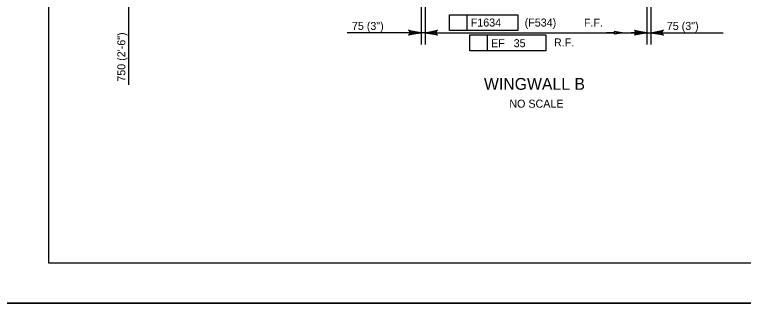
# Model space of a CAD drawing. Extents: x 638340 to 640241, y 295465 to 298435.
# Drawn here: x 639303.6 to 639576.7, y 297838.7 to 297949.6 of the extents above; entities that cross this region are included whole.
import ezdxf

# ---------------------------------------------------------------- set-up
doc = ezdxf.new("R2010")
doc.units = 0
for name, color, linetype in [('2', 7, 'Continuous'), ('3', 7, 'Continuous'), ('4', 7, 'Continuous'), ('PLT-BNDY', 7, 'Continuous')]:
    doc.layers.add(name, color=color, linetype=linetype)

msp = doc.modelspace()

# ---------------------------------------------------------------- linework, layer by layer
at = {"layer": '2'}
for p, q in [((639316.46, 297856.46), (639316.46, 298420.46)), ((640102.46, 297856.46), (639316.46, 297856.46))]:
    msp.add_line(p, q, dxfattribs=at)
at = {"layer": '4'}
for p, q in [((639542, 297971.43), (639542, 297938.39)), ((639346.32, 297960.67), (639346.32, 297923.26)), ((639457.42, 297960.67), (639457.42, 297938.39)), ((639540.47, 297960.67), (639540.47, 297938.39)), ((639455.88, 297959.13), (639455.88, 297938.39)), ((639466.55, 297949.54), (639492.09, 297949.54)), ((639466.55, 297943.63), (639466.55, 297949.54)), ((639473.14, 297943.63), (639473.14, 297949.54)), ((639492.09, 297949.54), (639492.09, 297943.63)), ((639492.09, 297943.63), (639466.55, 297943.63)), ((639449.97, 297942.82), (639428.24, 297942.82)), ((639452.93, 297942.82), (639449.97, 297942.82)), ((639457.42, 297942.82), (639455.88, 297942.82)), ((639460.37, 297942.82), (639537.51, 297942.82)), ((639460.37, 297942.82), (639463.32, 297942.82)), ((639460.37, 297942.82), (639528.29, 297942.82)), ((639474.16, 297941.98), (639502.58, 297941.98)), ((639474.16, 297936.07), (639474.16, 297941.98)), ((639480.75, 297936.07), (639480.75, 297941.98)), ((639502.58, 297941.98), (639502.58, 297936.07)), ((639528.29, 297942.82), (639525.33, 297942.82)), ((639537.51, 297942.82), (639534.56, 297942.82)), ((639540.47, 297942.82), (639542, 297942.82)), ((639544.96, 297942.82), (639547.91, 297942.82)), ((639547.91, 297942.82), (639569.06, 297942.82)), ((639502.58, 297936.07), (639474.16, 297936.07))]:
    msp.add_line(p, q, dxfattribs=at)
for points in [[(639455.88, 297942.82), (639451.22, 297941.95), (639451.58, 297942.2), (639451.76, 297942.51), (639451.82, 297942.82), (639451.76, 297943.14), (639451.58, 297943.45), (639451.22, 297943.7), (639455.88, 297942.82), (639451.58, 297943.45), (639451.76, 297943.14), (639455.88, 297942.82), (639451.82, 297942.82), (639451.76, 297942.51), (639455.88, 297942.82), (639451.58, 297942.2)], [(639457.42, 297942.82), (639462.08, 297943.7), (639461.72, 297943.45), (639461.53, 297943.14), (639461.48, 297942.82), (639461.53, 297942.51), (639461.72, 297942.2), (639462.08, 297941.95), (639457.42, 297942.82), (639461.72, 297942.2), (639461.53, 297942.51), (639457.42, 297942.82), (639461.48, 297942.82), (639461.53, 297943.14), (639457.42, 297942.82), (639461.72, 297943.45)], [(639540.47, 297942.82), (639535.81, 297941.95), (639536.16, 297942.2), (639536.35, 297942.51), (639536.4, 297942.82), (639536.35, 297943.14), (639536.16, 297943.45), (639535.81, 297943.7), (639540.47, 297942.82), (639536.16, 297943.45), (639536.35, 297943.14), (639540.47, 297942.82), (639536.4, 297942.82), (639536.35, 297942.51), (639540.47, 297942.82), (639536.16, 297942.2)], [(639542, 297942.82), (639546.67, 297943.7), (639546.31, 297943.45), (639546.12, 297943.14), (639546.07, 297942.82), (639546.12, 297942.51), (639546.31, 297942.2), (639546.67, 297941.95), (639542, 297942.82), (639546.31, 297942.2), (639546.12, 297942.51), (639542, 297942.82), (639546.07, 297942.82), (639546.12, 297943.14), (639542, 297942.82), (639546.31, 297943.45)]]:
    msp.add_lwpolyline(points, dxfattribs=at)
for points in [[(639452.93, 297943.31), (639452.93, 297942.33), (639455.88, 297942.82)], [(639460.37, 297943.31), (639460.37, 297942.33), (639457.42, 297942.82)], [(639528.29, 297943.31), (639528.29, 297942.33), (639531.24, 297942.82)], [(639537.51, 297943.31), (639537.51, 297942.33), (639540.47, 297942.82)], [(639544.96, 297943.31), (639544.96, 297942.33), (639542, 297942.82)]]:
    msp.add_lwpolyline(points, close=True, dxfattribs=at)
at = {"layer": 'PLT-BNDY'}
for points in [[(639276.46, 298435.46), (640117.46, 298435.46), (640117.46, 297841.46), (639276.46, 297841.46)], [(639276.46, 297841.46), (640117.46, 297841.46), (640117.46, 297247.46), (639276.46, 297247.46)]]:
    msp.add_lwpolyline(points, close=True, dxfattribs=at)

# ---------------------------------------------------------------- texts
at = {"layer": '3'}
msp.add_text('750 (2\'-6")', height=3.0001, rotation=90, dxfattribs=at).set_placement((639345.07, 297924.46))
at = {"layer": '4'}
for s, height, p in [('75 (3")', 3, (639429.98, 297943.84)), ('F1634', 3, (639474.51, 297945.12)), ('(F534)', 3, (639494.71, 297945.12)), ('F.F.', 3, (639516.92, 297945.05)), ('75 (3")', 3, (639547.97, 297943.85)), ('EF   35', 3, (639482.12, 297937.38)), ('R.F.', 3, (639505.69, 297937.66)), ('WINGWALL B', 4.429, (639479.46, 297921.41)), ('NO SCALE', 3, (639488.97, 297914.72))]:
    msp.add_text(s, height=height, dxfattribs=at).set_placement(p)

doc.saveas('drawing.dxf')
